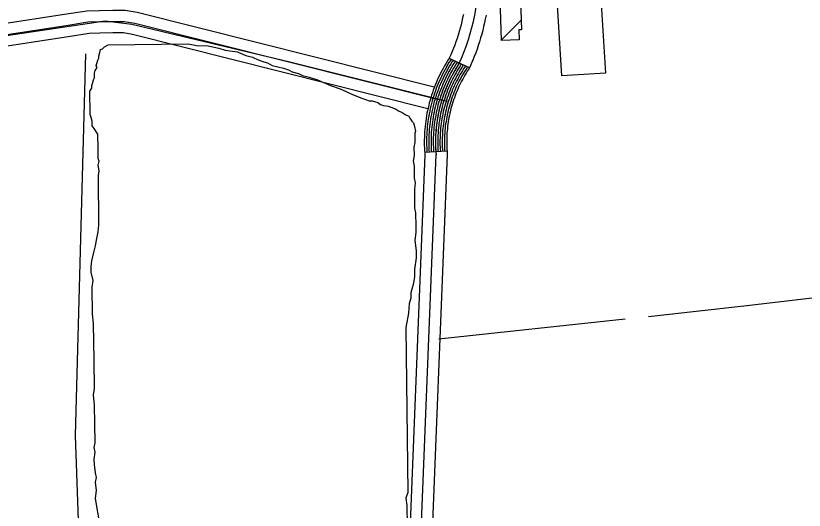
# Model space of a CAD drawing. Extents: x 3445503 to 3483459, y 540493 to 566012.
# Drawn here: x 3463733 to 3464790, y 547090 to 547752 of the extents above; entities that cross this region are included whole.
import ezdxf

# ---------------------------------------------------------------- set-up
doc = ezdxf.new("R2010")
doc.units = 0
for name, color, linetype in [('V-BLDG-OTLN', 7, 'Continuous'), ('V-DTCH-CNTR', 7, 'Continuous'), ('V-ROAD-CNTR', 7, 'Continuous'), ('V-SITE-VEGE', 7, 'Continuous'), ('V-TOPO-SHOR', 7, 'Continuous')]:
    doc.layers.add(name, color=color, linetype=linetype)

msp = doc.modelspace()

# ---------------------------------------------------------------- linework, layer by layer
at = {"layer": 'V-BLDG-OTLN'}
msp.add_line((3464384.6, 547720.1), (3464410.8, 547746.2), dxfattribs=at)
msp.add_lwpolyline([(3464409.5, 547787), (3464411.2, 547733.4), (3464407.7, 547733.3), (3464408.1, 547720.2), (3464384.7, 547719.1), (3464380.7, 547846.5)], dxfattribs=at)
msp.add_lwpolyline([(3464517.8, 547775.8), (3464524, 547675.4), (3464465.3, 547671.8), (3464459, 547773.7)], close=True, dxfattribs=at)
at = {"layer": 'V-DTCH-CNTR'}
msp.add_lwpolyline([(3461645.7, 547400.5), (3461965.8, 547451.7), (3462422.2, 547520.6), (3462663.6, 547559.3), (3462849, 547590.3), (3463191.2, 547644.5), (3463588.1, 547706), (3463853.1, 547745.5), (3463888.7, 547741.1), (3464100.7, 547690.4), (3464311.7, 547637.9)], dxfattribs=at)
at = {"layer": 'V-ROAD-CNTR'}
for p, q in [((3464341.6, 547682.6), (3464314.3, 547695.1)), ((3464311.4, 547571.1), (3464281.5, 547569.3))]:
    msp.add_line(p, q, dxfattribs=at)
for points in [[(3464294.4, 547656.5), (3463895.8, 547756.8), (3463879.9, 547759.3), (3463863.3, 547759.3), (3463845.4, 547759.1), (3463828.6, 547758.6), (3463798.6, 547753.8), (3463478.1, 547704.7)], [(3464333.4, 547753.9), (3464332.4, 547749.3), (3464331.4, 547744.7), (3464330.3, 547740.1), (3464329.1, 547735.5), (3464327.7, 547731), (3464326.4, 547726.5), (3464324.9, 547722), (3464323.4, 547717.5), (3464321.8, 547713.1), (3464320.1, 547708.7), (3464318.3, 547704.3), (3464316.5, 547699.9), (3464314.5, 547695.6), (3464314.8, 547696.1), (3464313.5, 547694.1), (3464311.6, 547691.1), (3464309.8, 547688.1), (3464308, 547685), (3464306.2, 547681.8), (3464304.5, 547678.7), (3464302.9, 547675.6), (3464301.3, 547672.3), (3464299.8, 547669.1), (3464298.3, 547665.8), (3464296.9, 547662.6), (3464295.6, 547659.3), (3464294.2, 547655.9), (3464293, 547652.5), (3464291.9, 547649.2), (3464290.7, 547645.8), (3464289.7, 547642.4), (3464288.7, 547639), (3464287.7, 547635.5), (3464286.9, 547632.1), (3464286, 547628.6), (3464285.3, 547625.1), (3464284.6, 547621.6), (3464283.9, 547618.1), (3464283.4, 547614.5), (3464282.9, 547611), (3464282.4, 547607.5), (3464282, 547603.9), (3464281.7, 547600.3), (3464281.4, 547596.8), (3464281.2, 547593.2), (3464281.1, 547589.6), (3464281, 547586), (3464281, 547582.5), (3464281, 547578.9), (3464281.2, 547575.3), (3464281.3, 547571.8), (3464281.6, 547568.2), (3464281.8, 547565.9), (3464242.3, 546579.2)], [(3464363.8, 547753.1), (3464362.8, 547747.9), (3464361.7, 547742.9), (3464360.6, 547737.7), (3464359.3, 547732.6), (3464358, 547727.6), (3464356.5, 547722.5), (3464355, 547717.5), (3464353.4, 547712.5), (3464351.7, 547707.5), (3464349.9, 547702.6), (3464348, 547697.7), (3464346, 547692.8), (3464344, 547688), (3464341.9, 547683.3), (3464341.1, 547681.5), (3464338.7, 547677.9), (3464337.1, 547675.4), (3464335.5, 547672.7), (3464334, 547670.1), (3464332.5, 547667.5), (3464331.1, 547664.7), (3464329.7, 547662), (3464328.3, 547659.3), (3464327, 547656.6), (3464325.8, 547653.8), (3464324.6, 547650.9), (3464323.4, 547648.1), (3464322.3, 547645.3), (3464321.3, 547642.5), (3464320.3, 547639.5), (3464319.3, 547636.7), (3464318.4, 547633.7), (3464317.5, 547630.8), (3464316.8, 547627.9), (3464316, 547624.9), (3464315.3, 547621.9), (3464314.7, 547619), (3464314.1, 547616), (3464313.5, 547613), (3464313, 547610), (3464312.6, 547606.9), (3464312.2, 547603.9), (3464311.9, 547600.9), (3464311.6, 547597.9), (3464311.4, 547594.8), (3464311.2, 547591.8), (3464311.1, 547588.7), (3464311, 547585.7), (3464311, 547582.6), (3464311, 547579.6), (3464311.1, 547576.6), (3464311.3, 547573.5), (3464311.5, 547570.4), (3464311.8, 547566.6), (3464272.4, 546580.5)], [(3464300.4, 547639.5), (3463892.8, 547742.1), (3463878.7, 547744.3), (3463863.4, 547744.3), (3463845.7, 547744.1), (3463830, 547743.7), (3463800.9, 547739), (3463480.3, 547689.9)], [(3464285.7, 547627.8), (3463889.8, 547727.3), (3463877.5, 547729.3), (3463863.5, 547729.3), (3463846, 547729.1), (3463831.4, 547728.7), (3463803.3, 547724.2), (3463482.6, 547675)], [(3464317, 547693.8), (3464317.4, 547694.6), (3464316, 547692.5), (3464314.1, 547689.5), (3464312.3, 547686.5), (3464310.6, 547683.5), (3464308.8, 547680.4), (3464307.2, 547677.3), (3464305.6, 547674.2), (3464304, 547671), (3464302.5, 547667.8), (3464301.1, 547664.6), (3464299.7, 547661.4), (3464298.3, 547658.2), (3464297, 547654.8), (3464295.8, 547651.5), (3464294.7, 547648.2), (3464293.6, 547644.9), (3464292.5, 547641.5), (3464291.6, 547638.1), (3464290.6, 547634.7), (3464289.8, 547631.3), (3464289, 547627.9), (3464288.2, 547624.4), (3464287.5, 547621), (3464286.9, 547617.6), (3464286.3, 547614.1), (3464285.8, 547610.6), (3464285.4, 547607.1), (3464285, 547603.6), (3464284.7, 547600.1), (3464284.4, 547596.6), (3464284.2, 547593.1), (3464284.1, 547589.5), (3464284, 547586), (3464284, 547582.5), (3464284, 547579), (3464284.2, 547575.4), (3464284.3, 547571.9), (3464284.5, 547569.4)], [(3464319.8, 547692.6), (3464320, 547693.2), (3464318.5, 547690.9), (3464316.7, 547687.9), (3464314.9, 547685), (3464313.2, 547682), (3464311.5, 547679), (3464309.8, 547675.9), (3464308.2, 547672.8), (3464306.7, 547669.7), (3464305.2, 547666.6), (3464303.8, 547663.4), (3464302.4, 547660.2), (3464301.1, 547657), (3464299.9, 547653.8), (3464298.7, 547650.5), (3464297.5, 547647.3), (3464296.4, 547644), (3464295.4, 547640.6), (3464294.4, 547637.3), (3464293.5, 547634), (3464292.7, 547630.6), (3464291.9, 547627.2), (3464291.2, 547623.8), (3464290.5, 547620.5), (3464289.9, 547617), (3464289.3, 547613.6), (3464288.8, 547610.2), (3464288.4, 547606.7), (3464288, 547603.3), (3464287.7, 547599.8), (3464287.4, 547596.4), (3464287.2, 547592.9), (3464287.1, 547589.5), (3464287, 547586), (3464287, 547582.5), (3464287, 547579), (3464287.2, 547575.5), (3464287.3, 547572.1), (3464287.5, 547569.6)], [(3464322.5, 547691.3), (3464322.7, 547691.7), (3464321.1, 547689.3), (3464319.3, 547686.4), (3464317.5, 547683.5), (3464315.8, 547680.5), (3464314.1, 547677.5), (3464312.5, 547674.5), (3464310.9, 547671.5), (3464309.4, 547668.4), (3464308, 547665.3), (3464306.5, 547662.2), (3464305.2, 547659.1), (3464303.9, 547655.9), (3464302.7, 547652.7), (3464301.5, 547649.5), (3464300.4, 547646.3), (3464299.3, 547643.1), (3464298.3, 547639.8), (3464297.3, 547636.5), (3464296.4, 547633.2), (3464295.6, 547629.9), (3464294.8, 547626.6), (3464294.1, 547623.2), (3464293.4, 547619.9), (3464292.8, 547616.5), (3464292.3, 547613.2), (3464291.8, 547609.8), (3464291.4, 547606.4), (3464291, 547603), (3464290.7, 547599.6), (3464290.4, 547596.2), (3464290.2, 547592.8), (3464290.1, 547589.4), (3464290, 547585.9), (3464290, 547582.5), (3464290, 547579.1), (3464290.2, 547575.7), (3464290.3, 547572.3), (3464290.5, 547569.8)], [(3464325.2, 547690.1), (3464325.3, 547690.3), (3464323.6, 547687.7), (3464321.8, 547684.8), (3464320.1, 547681.9), (3464318.4, 547679), (3464316.7, 547676.1), (3464315.1, 547673.1), (3464313.6, 547670.1), (3464312.1, 547667.1), (3464310.7, 547664.1), (3464309.3, 547661), (3464308, 547657.9), (3464306.7, 547654.8), (3464305.5, 547651.7), (3464304.3, 547648.5), (3464303.2, 547645.3), (3464302.2, 547642.2), (3464301.2, 547638.9), (3464300.2, 547635.7), (3464299.3, 547632.4), (3464298.5, 547629.2), (3464297.7, 547625.9), (3464297, 547622.6), (3464296.4, 547619.3), (3464295.8, 547616), (3464295.2, 547612.7), (3464294.8, 547609.4), (3464294.3, 547606), (3464294, 547602.7), (3464293.7, 547599.3), (3464293.4, 547596), (3464293.2, 547592.6), (3464293.1, 547589.3), (3464293, 547585.9), (3464293, 547582.5), (3464293, 547579.2), (3464293.2, 547575.8), (3464293.3, 547572.5), (3464293.5, 547570)], [(3464328, 547688.8), (3464327.9, 547688.8), (3464326.1, 547686), (3464324.4, 547683.2), (3464322.7, 547680.4), (3464321, 547677.5), (3464319.4, 547674.6), (3464317.8, 547671.7), (3464316.3, 547668.8), (3464314.8, 547665.8), (3464313.4, 547662.8), (3464312, 547659.8), (3464310.7, 547656.8), (3464309.5, 547653.7), (3464308.3, 547650.6), (3464307.1, 547647.5), (3464306.1, 547644.4), (3464305, 547641.2), (3464304, 547638.1), (3464303.1, 547634.9), (3464302.2, 547631.7), (3464301.4, 547628.5), (3464300.7, 547625.3), (3464300, 547622), (3464299.3, 547618.8), (3464298.7, 547615.5), (3464298.2, 547612.2), (3464297.7, 547609), (3464297.3, 547605.7), (3464296.9, 547602.4), (3464296.7, 547599.1), (3464296.4, 547595.8), (3464296.2, 547592.5), (3464296.1, 547589.2), (3464296, 547585.9), (3464296, 547582.5), (3464296, 547579.2), (3464296.2, 547575.9), (3464296.3, 547572.6), (3464296.5, 547570.2)], [(3464330.7, 547687.6), (3464330.6, 547687.3), (3464328.6, 547684.4), (3464326.9, 547681.7), (3464325.2, 547678.9), (3464323.6, 547676), (3464322, 547673.2), (3464320.5, 547670.3), (3464318.9, 547667.4), (3464317.5, 547664.5), (3464316.1, 547661.6), (3464314.8, 547658.6), (3464313.5, 547655.6), (3464312.3, 547652.6), (3464311.1, 547649.5), (3464310, 547646.5), (3464308.9, 547643.4), (3464307.9, 547640.3), (3464306.9, 547637.2), (3464306, 547634.1), (3464305.1, 547630.9), (3464304.3, 547627.8), (3464303.6, 547624.6), (3464302.9, 547621.4), (3464302.3, 547618.2), (3464301.7, 547615), (3464301.2, 547611.8), (3464300.7, 547608.6), (3464300.3, 547605.3), (3464299.9, 547602.1), (3464299.6, 547598.9), (3464299.4, 547595.6), (3464299.2, 547592.3), (3464299.1, 547589.1), (3464299, 547585.8), (3464299, 547582.6), (3464299, 547579.3), (3464299.2, 547576.1), (3464299.3, 547572.8), (3464299.5, 547570.4)], [(3464333.4, 547686.4), (3464333.2, 547685.9), (3464331.2, 547682.8), (3464329.5, 547680.1), (3464327.8, 547677.3), (3464326.2, 547674.6), (3464324.6, 547671.8), (3464323.1, 547668.9), (3464321.6, 547666.1), (3464320.2, 547663.2), (3464318.9, 547660.3), (3464317.5, 547657.4), (3464316.3, 547654.4), (3464315.1, 547651.5), (3464313.9, 547648.5), (3464312.8, 547645.5), (3464311.7, 547642.4), (3464310.7, 547639.4), (3464309.8, 547636.3), (3464308.9, 547633.3), (3464308, 547630.2), (3464307.3, 547627.1), (3464306.5, 547623.9), (3464305.8, 547620.8), (3464305.2, 547617.7), (3464304.6, 547614.5), (3464304.1, 547611.3), (3464303.7, 547608.2), (3464303.3, 547605), (3464302.9, 547601.8), (3464302.6, 547598.6), (3464302.4, 547595.4), (3464302.2, 547592.2), (3464302.1, 547589), (3464302, 547585.8), (3464302, 547582.6), (3464302, 547579.4), (3464302.1, 547576.2), (3464302.3, 547573), (3464302.5, 547570.6)], [(3464336.2, 547685.1), (3464335.8, 547684.4), (3464333.7, 547681.2), (3464332, 547678.5), (3464330.4, 547675.8), (3464328.8, 547673.1), (3464327.3, 547670.3), (3464325.8, 547667.5), (3464324.3, 547664.7), (3464322.9, 547661.9), (3464321.6, 547659.1), (3464320.3, 547656.2), (3464319, 547653.3), (3464317.8, 547650.3), (3464316.7, 547647.4), (3464315.6, 547644.5), (3464314.6, 547641.5), (3464313.6, 547638.5), (3464312.7, 547635.5), (3464311.8, 547632.5), (3464310.9, 547629.4), (3464310.2, 547626.3), (3464309.4, 547623.3), (3464308.8, 547620.2), (3464308.2, 547617.1), (3464307.6, 547614), (3464307.1, 547610.9), (3464306.6, 547607.7), (3464306.2, 547604.6), (3464305.9, 547601.5), (3464305.6, 547598.4), (3464305.4, 547595.2), (3464305.2, 547592), (3464305.1, 547588.9), (3464305, 547585.8), (3464305, 547582.6), (3464305, 547579.4), (3464305.1, 547576.3), (3464305.3, 547573.1), (3464305.5, 547570.8)], [(3464338.9, 547683.9), (3464338.5, 547683), (3464336.2, 547679.5), (3464334.6, 547676.9), (3464333, 547674.3), (3464331.4, 547671.6), (3464329.9, 547668.9), (3464328.4, 547666.1), (3464327, 547663.4), (3464325.6, 547660.6), (3464324.3, 547657.8), (3464323, 547655), (3464321.8, 547652.1), (3464320.6, 547649.2), (3464319.5, 547646.4), (3464318.4, 547643.5), (3464317.4, 547640.5), (3464316.4, 547637.6), (3464315.5, 547634.6), (3464314.7, 547631.6), (3464313.8, 547628.6), (3464313.1, 547625.6), (3464312.4, 547622.6), (3464311.7, 547619.6), (3464311.1, 547616.5), (3464310.6, 547613.5), (3464310.1, 547610.4), (3464309.6, 547607.3), (3464309.2, 547604.3), (3464308.9, 547601.2), (3464308.6, 547598.1), (3464308.4, 547595), (3464308.2, 547591.9), (3464308.1, 547588.8), (3464308, 547585.7), (3464308, 547582.6), (3464308, 547579.5), (3464308.1, 547576.4), (3464308.3, 547573.3), (3464308.4, 547571)], [(3464259.7, 546561.2), (3464257.4, 546579.8), (3464296.8, 547566.2)]]:
    msp.add_lwpolyline(points, dxfattribs=at)
for centre, radius, start, end in [((3464068.2, 547807.5), 285.6, 335.4394, 2.5748), ((3464485.7, 547583.4), 189.7, 146.2701, 185.2025)]:
    msp.add_arc(centre, radius, start, end, dxfattribs=at)
at = {"layer": 'V-SITE-VEGE'}
for points in [[(3463844.4, 547079.8), (3463841.7, 547094.8), (3463840.3, 547106.1), (3463841.5, 547116.2), (3463840.1, 547127.5), (3463841.3, 547133.8), (3463839.9, 547140.1), (3463838.6, 547151.3), (3463838.5, 547157.6), (3463839.6, 547167.7), (3463838.3, 547174), (3463839.5, 547180.3), (3463839.2, 547205.4), (3463838.9, 547230.5), (3463837.4, 547244.3), (3463838.6, 547253.1), (3463838.1, 547290.8), (3463837.6, 547339.8), (3463836.2, 547352.4), (3463835.7, 547388.8), (3463836.9, 547397.6), (3463834.2, 547408.9), (3463834.1, 547416.4), (3463835.3, 547424), (3463837.7, 547435.3), (3463840.1, 547444.2), (3463841.3, 547451.7), (3463843.6, 547463), (3463844.8, 547471.9), (3463844, 547538.4), (3463845.2, 547544.7), (3463843.8, 547552.3), (3463845, 547557.3), (3463843.7, 547561.1), (3463843.5, 547577.4), (3463843.4, 547590), (3463843.3, 547593.7), (3463838.2, 547601.2), (3463835.7, 547604.9), (3463835.6, 547611.2), (3463834.3, 547616.2), (3463833, 547620), (3463832.6, 547651.4), (3463835.1, 547655.2), (3463835, 547659), (3463836.2, 547661.5), (3463837.4, 547666.5), (3463838.7, 547669.1), (3463838.6, 547675.4), (3463839.8, 547679.1), (3463842.3, 547682.9), (3463841, 547685.4), (3463843.4, 547693), (3463844.6, 547695.5), (3463844.6, 547698.1), (3463845.8, 547703.1), (3463847, 547706.9), (3463849.5, 547708.2), (3463852, 547710.7), (3463857, 547713.3), (3463963.8, 547714.5), (3463971.3, 547713.4), (3463977.6, 547712.2), (3463988.9, 547712.3), (3463995.2, 547711.2), (3464005.3, 547708.8), (3464014.1, 547706.4), (3464020.4, 547705.2), (3464030.5, 547704), (3464035.6, 547701.6), (3464041.9, 547699.1), (3464050.7, 547696.7), (3464058.3, 547693.1), (3464065.9, 547690.6), (3464070.9, 547689.4)], [(3464070.9, 547689.4), (3464077.2, 547685.7), (3464092.3, 547682.2), (3464098.7, 547679.7), (3464103.7, 547677.3), (3464112.5, 547674.9), (3464117.6, 547672.4), (3464126.4, 547670), (3464137.8, 547666.4), (3464155.4, 547659), (3464168.1, 547654.2), (3464176.9, 547650.5), (3464184.5, 547646.8), (3464197.1, 547641.9), (3464207.2, 547638.3), (3464211, 547638.3), (3464218.6, 547635.9), (3464222.4, 547633.4), (3464226.1, 547632.2), (3464232.4, 547631), (3464236.2, 547629.8), (3464242.5, 547627.4), (3464246.3, 547624.9), (3464251.4, 547622.5), (3464255.2, 547620), (3464260.2, 547617.6), (3464261.5, 547615.1), (3464264.1, 547611.3), (3464266.6, 547608.8), (3464267.9, 547603.8), (3464269.3, 547597.6), (3464268.1, 547595), (3464268.2, 547582.5), (3464267, 547576.2), (3464267.2, 547564.9), (3464266, 547557.3), (3464267.3, 547551), (3464267.5, 547534.7), (3464268.8, 547528.4), (3464267.7, 547519.6)], [(3464267.7, 547519.6), (3464268, 547494.5), (3464269.3, 547488.2), (3464269.5, 547470.6), (3464269.6, 547461.8), (3464268.5, 547451.8), (3464269.9, 547436.7), (3464270, 547427.9), (3464267.7, 547412.8), (3464267.8, 547402.8), (3464266.7, 547394), (3464263.1, 547381.3), (3464263.1, 547373.8), (3464260.7, 547366.2), (3464259.6, 547353.7), (3464256.1, 547334.8), (3464258.7, 547113.6), (3464256.3, 547106.1), (3464257.7, 547096), (3464258, 547069.6)]]:
    msp.add_lwpolyline(points, dxfattribs=at)
at = {"layer": 'V-TOPO-SHOR'}
msp.add_line((3464550.4, 547345.9), (3464300.7, 547319.1), dxfattribs=at)
for points in [[(3463826.9, 547701.5), (3463812.9, 547190), (3463829.9, 546710.3), (3463833.9, 546480.4), (3463826.5, 546466.5), (3463805.2, 546463.7), (3463650.8, 546449.3), (3463644.6, 546446.8), (3463644.7, 546435.4), (3463704.3, 545965), (3463705.4, 545956.8)], [(3465458.6, 547464.8), (3465112.3, 547424.3), (3465097.3, 547419.1), (3465092.4, 547410.2), (3465073.6, 547406.2), (3464717.3, 547364.3), (3464581.8, 547348.8)]]:
    msp.add_lwpolyline(points, dxfattribs=at)

doc.saveas('drawing.dxf')
